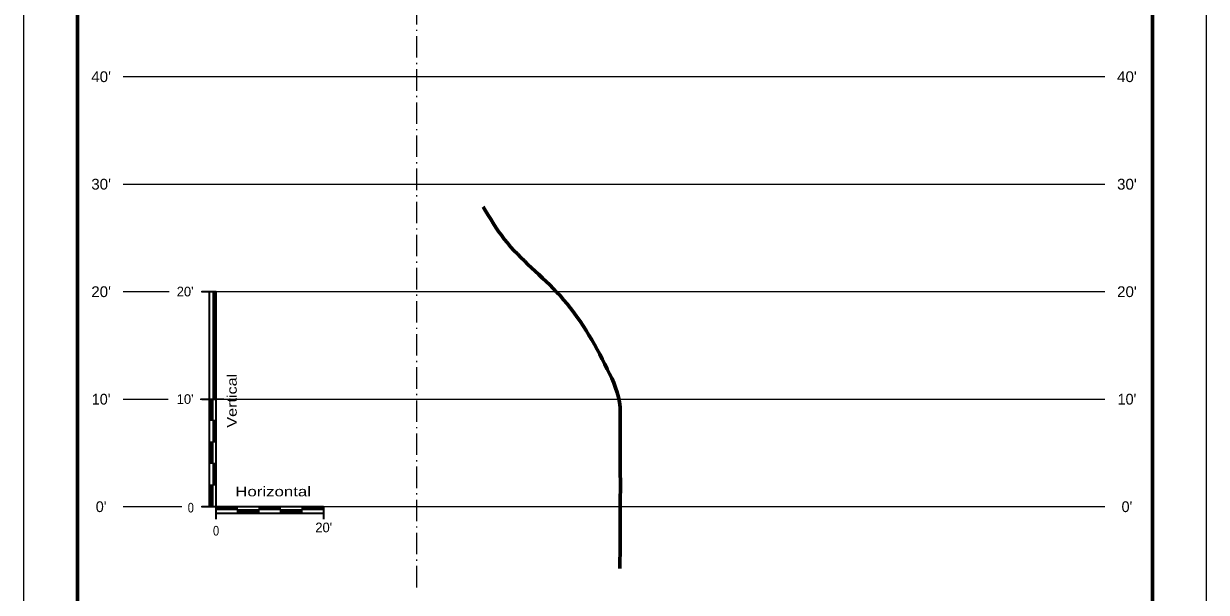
# Model space of a CAD drawing. Extents: x -582 to 653, y -817 to -3.
# Drawn here: x 397.4 to 507.4, y -313.5 to -260.5 of the extents above; entities that cross this region are included whole.
import ezdxf
from ezdxf.enums import TextEntityAlignment as Align

# ---------------------------------------------------------------- set-up
doc = ezdxf.new("R2010")
doc.units = 0
doc.header["$LTSCALE"] = 0.4
doc.linetypes.add('DOT_DASHED', pattern=[7.7, 5, -1.2, 0.3, -1.2])
for name, color, linetype, lineweight in [('27', 7, 'Continuous', 40), ('63', 7, 'Continuous', 35), ('7', 7, 'Continuous', 13)]:
    doc.layers.add(name, color=color, linetype=linetype, lineweight=lineweight)

msp = doc.modelspace()

# ---------------------------------------------------------------- linework, layer by layer
at = {"layer": '27', "lineweight": 60}
msp.add_spline([(440.119, -277.5856), (442.082, -280.5908), (447.2664, -285.8535), (451.6656, -292.6828), (452.8562, -296.2187), (452.8562, -297.473), (452.8562, -299.4718), (452.8374, -311.247)], degree=3, dxfattribs=at)
at = {"layer": '63', "lineweight": 13}
for p, q in [((397.3799, -159.4952), (397.3799, -329.4952)), ((507.3799, -329.4952), (507.3799, -159.4952)), ((414.9724, -285.4729), (414.9724, -305.4729)), ((414.9975, -295.4729), (414.9975, -285.4729)), ((415.0229, -295.4729), (415.0229, -285.4729)), ((415.0483, -295.4729), (415.0483, -285.4729)), ((415.0737, -295.4729), (415.0737, -285.4729)), ((415.0991, -295.4729), (415.0991, -285.4729)), ((415.1245, -295.4729), (415.1245, -285.4729)), ((415.1499, -295.4729), (415.1499, -285.4729)), ((415.1753, -295.4729), (415.1753, -285.4729)), ((415.2007, -295.4729), (415.2007, -285.4729)), ((415.2261, -295.4729), (415.2261, -285.4729)), ((415.2515, -295.4729), (415.2515, -285.4729)), ((414.6927, -297.4729), (414.6927, -295.4729)), ((414.7181, -297.4729), (414.7181, -295.4729)), ((414.7435, -297.4729), (414.7435, -295.4729)), ((414.7689, -297.4729), (414.7689, -295.4729)), ((414.7943, -297.4729), (414.7943, -295.4729)), ((414.8197, -297.4729), (414.8197, -295.4729)), ((414.8451, -297.4729), (414.8451, -295.4729)), ((414.8705, -297.4729), (414.8705, -295.4729)), ((414.8959, -297.4729), (414.8959, -295.4729)), ((414.9213, -297.4729), (414.9213, -295.4729)), ((414.9467, -297.4729), (414.9467, -295.4729)), ((415.2742, -297.4729), (414.6658, -297.4729)), ((414.9947, -299.4729), (414.9947, -297.4729)), ((415.0201, -299.4729), (415.0201, -297.4729)), ((415.0455, -299.4729), (415.0455, -297.4729)), ((415.0709, -299.4729), (415.0709, -297.4729)), ((415.0963, -299.4729), (415.0963, -297.4729)), ((415.1217, -299.4729), (415.1217, -297.4729)), ((415.1471, -299.4729), (415.1471, -297.4729)), ((415.1725, -299.4729), (415.1725, -297.4729)), ((415.1979, -299.4729), (415.1979, -297.4729)), ((415.2233, -299.4729), (415.2233, -297.4729)), ((415.2487, -299.4729), (415.2487, -297.4729)), ((415.2742, -299.4729), (414.6658, -299.4729)), ((414.6927, -301.4729), (414.6927, -299.4729)), ((414.7181, -301.4729), (414.7181, -299.4729)), ((414.7435, -301.4729), (414.7435, -299.4729)), ((414.7689, -301.4729), (414.7689, -299.4729)), ((414.7943, -301.4729), (414.7943, -299.4729)), ((414.8197, -301.4729), (414.8197, -299.4729)), ((414.8451, -301.4729), (414.8451, -299.4729)), ((414.8705, -301.4729), (414.8705, -299.4729)), ((414.8959, -301.4729), (414.8959, -299.4729)), ((414.9213, -301.4729), (414.9213, -299.4729)), ((414.9467, -301.4729), (414.9467, -299.4729)), ((415.2742, -301.4729), (414.6658, -301.4729)), ((414.9947, -303.4729), (414.9947, -301.4729)), ((415.0201, -303.4729), (415.0201, -301.4729)), ((415.0455, -303.4729), (415.0455, -301.4729)), ((415.0709, -303.4729), (415.0709, -301.4729)), ((415.0963, -303.4729), (415.0963, -301.4729)), ((415.1217, -303.4729), (415.1217, -301.4729)), ((415.1471, -303.4729), (415.1471, -301.4729)), ((415.1725, -303.4729), (415.1725, -301.4729)), ((415.1979, -303.4729), (415.1979, -301.4729)), ((415.2233, -303.4729), (415.2233, -301.4729)), ((415.2487, -303.4729), (415.2487, -301.4729)), ((415.2742, -303.4729), (414.6658, -303.4729)), ((414.6927, -305.4729), (414.6927, -303.4729)), ((414.7181, -305.4729), (414.7181, -303.4729)), ((414.7435, -305.4729), (414.7435, -303.4729)), ((414.7689, -305.4729), (414.7689, -303.4729)), ((414.7943, -305.4729), (414.7943, -303.4729)), ((414.8197, -305.4729), (414.8197, -303.4729)), ((414.8451, -305.4729), (414.8451, -303.4729)), ((414.8705, -305.4729), (414.8705, -303.4729)), ((414.8959, -305.4729), (414.8959, -303.4729)), ((414.9213, -305.4729), (414.9213, -303.4729)), ((414.9467, -305.4729), (414.9467, -303.4729)), ((415.2741, -305.4999), (417.2741, -305.4999)), ((415.2741, -305.5253), (417.2741, -305.5253)), ((415.2741, -305.5507), (417.2741, -305.5507)), ((415.2741, -305.5761), (417.2741, -305.5761)), ((415.2741, -305.6015), (417.2741, -305.6015)), ((415.2741, -305.6269), (417.2741, -305.6269)), ((415.2741, -305.6523), (417.2741, -305.6523)), ((415.2741, -305.6777), (417.2741, -305.6777)), ((415.2741, -305.7031), (417.2741, -305.7031)), ((415.2741, -305.7285), (417.2741, -305.7285)), ((415.2741, -305.7539), (417.2741, -305.7539)), ((425.2742, -305.7795), (415.2742, -305.7795)), ((417.2742, -306.0813), (417.2742, -305.4729)), ((419.2741, -305.4999), (421.2741, -305.4999)), ((419.2741, -305.5253), (421.2741, -305.5253)), ((419.2741, -305.5507), (421.2741, -305.5507)), ((419.2741, -305.5761), (421.2741, -305.5761)), ((419.2741, -305.6015), (421.2741, -305.6015)), ((419.2741, -305.6269), (421.2741, -305.6269)), ((419.2741, -305.6523), (421.2741, -305.6523)), ((419.2741, -305.6777), (421.2741, -305.6777)), ((419.2741, -305.7031), (421.2741, -305.7031)), ((419.2741, -305.7285), (421.2741, -305.7285)), ((419.2741, -305.7539), (421.2741, -305.7539)), ((419.2742, -306.0813), (419.2742, -305.4729)), ((421.2742, -306.0813), (421.2742, -305.4729)), ((423.2741, -305.4999), (425.2741, -305.4999)), ((423.2741, -305.5253), (425.2741, -305.5253)), ((423.2741, -305.5507), (425.2741, -305.5507)), ((423.2741, -305.5761), (425.2741, -305.5761)), ((423.2741, -305.6015), (425.2741, -305.6015)), ((423.2741, -305.6269), (425.2741, -305.6269)), ((423.2741, -305.6523), (425.2741, -305.6523)), ((423.2741, -305.6777), (425.2741, -305.6777)), ((423.2741, -305.7031), (425.2741, -305.7031)), ((423.2741, -305.7285), (425.2741, -305.7285)), ((423.2741, -305.7539), (425.2741, -305.7539)), ((423.2742, -306.0813), (423.2742, -305.4729)), ((417.2741, -305.8019), (419.2741, -305.8019)), ((417.2741, -305.8273), (419.2741, -305.8273)), ((417.2741, -305.8527), (419.2741, -305.8527)), ((417.2741, -305.8781), (419.2741, -305.8781)), ((417.2741, -305.9035), (419.2741, -305.9035)), ((417.2741, -305.9289), (419.2741, -305.9289)), ((417.2741, -305.9543), (419.2741, -305.9543)), ((417.2741, -305.9797), (419.2741, -305.9797)), ((417.2741, -306.0051), (419.2741, -306.0051)), ((417.2741, -306.0305), (419.2741, -306.0305)), ((417.2741, -306.0559), (419.2741, -306.0559)), ((421.2741, -305.8019), (423.2741, -305.8019)), ((421.2741, -305.8273), (423.2741, -305.8273)), ((421.2741, -305.8527), (423.2741, -305.8527)), ((421.2741, -305.8781), (423.2741, -305.8781)), ((421.2741, -305.9035), (423.2741, -305.9035)), ((421.2741, -305.9289), (423.2741, -305.9289)), ((421.2741, -305.9543), (423.2741, -305.9543)), ((421.2741, -305.9797), (423.2741, -305.9797)), ((421.2741, -306.0051), (423.2741, -306.0051)), ((421.2741, -306.0305), (423.2741, -306.0305)), ((421.2741, -306.0559), (423.2741, -306.0559))]:
    msp.add_line(p, q, dxfattribs=at)
at = {"layer": '63', "lineweight": 60}
for p, q in [((402.3799, -325.4952), (402.3799, -164.8424)), ((502.3799, -164.8424), (502.3799, -325.4952))]:
    msp.add_line(p, q, dxfattribs=at)
at = {"layer": '63'}
for p, q in [((413.9476, -285.4729), (415.2742, -285.4729)), ((414.6658, -305.4729), (414.6658, -285.4729)), ((415.2742, -306.6352), (415.2742, -285.4729)), ((413.9476, -295.4729), (415.2742, -295.4729)), ((413.9476, -305.4729), (425.2742, -305.4729)), ((425.2742, -305.4729), (425.2742, -306.6352)), ((415.2742, -306.0813), (425.2742, -306.0813))]:
    msp.add_line(p, q, dxfattribs=at)
at = {"layer": '7', "linetype": 'DOT_DASHED'}
msp.add_line((433.9117, -175.4729), (433.9117, -313.2353), dxfattribs=at)
at = {"layer": '7'}
for p, q in [((406.6474, -265.4729), (497.9411, -265.4729)), ((406.6474, -275.4729), (497.9411, -275.4729)), ((406.6474, -285.4729), (410.902, -285.4729)), ((413.8884, -285.4729), (497.9411, -285.4729)), ((406.6474, -295.4729), (410.8116, -295.4729)), ((413.7979, -295.4729), (497.9411, -295.4729)), ((416.0045, -295.4729), (413.8571, -295.4729)), ((406.6474, -305.4729), (412.0853, -305.4729)), ((413.8884, -305.4729), (497.9411, -305.4729))]:
    msp.add_line(p, q, dxfattribs=at)

# ---------------------------------------------------------------- texts
at = {"layer": '63'}
for s, height, width, p in [("40'", 1, 1.05, (404.5858, -265.9837)), ("40'", 1, 1.05, (499.9943, -265.9837)), ("30'", 1, 1.05, (404.5858, -275.9837)), ("30'", 1, 1.05, (499.9943, -275.9837)), ("20'", 1, 1.05, (404.5858, -285.9837)), ("20'", 1, 1.05, (499.9943, -285.9837)), ('Horizontal', 0.9, 1.3, (420.5856, -304.5227)), ('0', 0.9, 0.85, (415.274, -308.1697))]:
    msp.add_text(s, height=height, dxfattribs=dict(at, width=width)).set_placement(p, align=Align.CENTER)
for s, p in [("20'", (413.1837, -285.9229)), ("10'", (413.1837, -295.9229))]:
    msp.add_text(s, height=0.9, dxfattribs=at).set_placement(p, align=Align.RIGHT)
at = {"layer": '63', "width": 1.25}
msp.add_text('Vertical', height=0.9, rotation=90, dxfattribs=at).set_placement((417.1982, -295.6261), align=Align.CENTER)
at = {"layer": '63'}
for s, height, p in [("10'", 1, (404.5858, -295.9837)), ("10'", 1, (499.9943, -295.9837)), ("0'", 1, (404.5858, -305.9837)), ("0'", 1, (499.9942, -305.9837)), ("20'", 0.9, (425.291, -307.8645))]:
    msp.add_text(s, height=height, dxfattribs=at).set_placement(p, align=Align.CENTER)
at = {"layer": '63', "width": 0.85}
msp.add_text('0', height=0.9, dxfattribs=at).set_placement((413.2106, -306.0233), align=Align.RIGHT)

doc.saveas('drawing.dxf')
